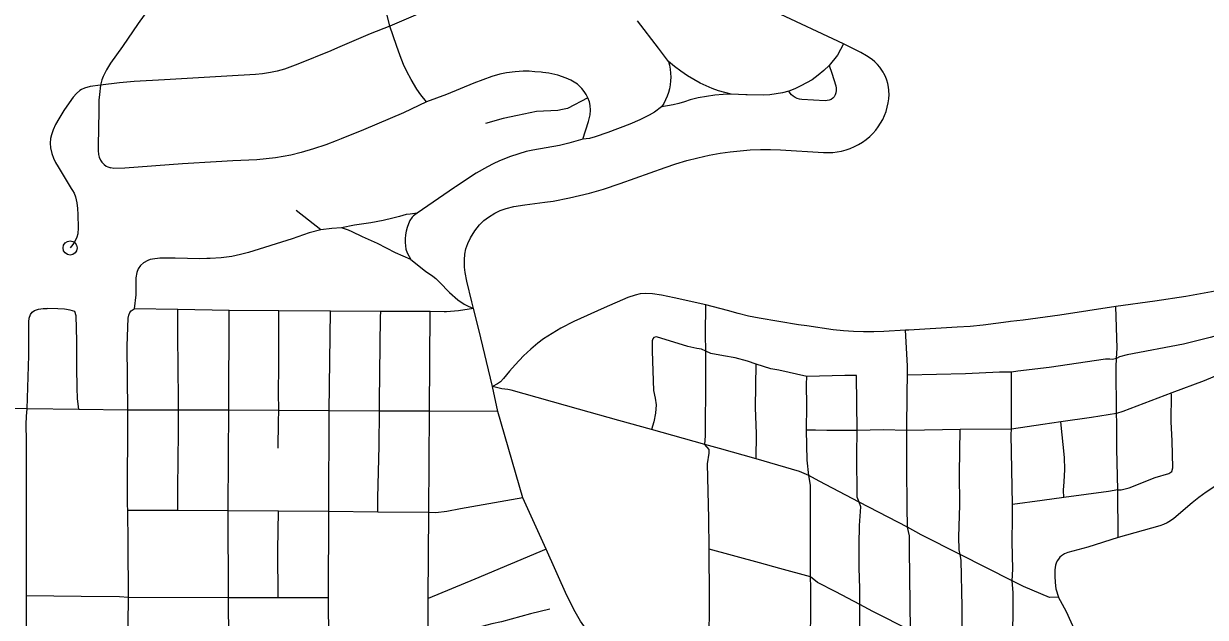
# Model space of a CAD drawing. Extents: x -19 to 366, y -4 to 359.
# Drawn here: x 151.496 to 152.285, y 192.207 to 192.604 of the extents above; entities that cross this region are included whole.
import ezdxf

# ---------------------------------------------------------------- set-up
doc = ezdxf.new("R2010")
doc.units = 0
doc.layers.add('R_Striping', color=7, linetype='Continuous')
doc.layers.add('Sheet Fence', color=7, linetype='Continuous')

msp = doc.modelspace()

# ---------------------------------------------------------------- linework, layer by layer
at = {"layer": 'R_Striping'}
for points in [[(152.0434, 192.59034), (151.99784, 192.61162), (151.97793, 192.62163), (151.96821, 192.62651), (151.9495, 192.6355), (151.94492, 192.63794), (151.94044, 192.64054), (151.93605, 192.64331), (151.93179, 192.64624), (151.92762, 192.64933), (151.92021, 192.65563), (151.91498, 192.66177)], [(151.74059, 192.60194), (151.73874, 192.60937), (151.73795, 192.6142), (151.73731, 192.62065), (151.73601, 192.63726)], [(151.593, 192.6309), (151.5887, 192.62589), (151.58176, 192.61651), (151.57267, 192.60378), (151.56216, 192.58841), (151.55416, 192.5773), (151.55147, 192.57284), (151.54924, 192.56838), (151.54836, 192.5661), (151.54754, 192.56273)], [(151.87078, 192.62349), (151.86225, 192.62582), (151.85605, 192.6272), (151.84987, 192.62807), (151.83849, 192.6293), (151.83476, 192.62942), (151.83299, 192.62948), (151.82579, 192.62926), (151.81873, 192.62862), (151.81295, 192.62782), (151.80697, 192.62668), (151.79865, 192.62468), (151.79177, 192.62274), (151.78517, 192.62059), (151.77169, 192.61535), (151.74059, 192.60194)], [(151.92657, 192.57847), (151.91996, 192.58733), (151.90594, 192.60553)], [(151.74059, 192.60194), (151.72757, 192.59702), (151.70578, 192.58753), (151.70125, 192.58556), (151.67911, 192.57656), (151.67023, 192.5734), (151.66534, 192.57207), (151.66104, 192.5711), (151.65559, 192.57018), (151.65099, 192.56975), (151.63191, 192.56864), (151.5903, 192.56622), (151.56994, 192.56503), (151.56026, 192.56416), (151.54754, 192.56273)], [(151.76501, 192.55141), (151.76131, 192.55607), (151.75854, 192.55997), (151.75478, 192.56633), (151.75191, 192.57179), (151.74984, 192.57638), (151.74753, 192.58229), (151.745, 192.58902), (151.74059, 192.60194)], [(152.0434, 192.59034), (152.03932, 192.58276), (152.03384, 192.57578)], [(152.0737, 192.55937), (152.07347, 192.56134), (152.07297, 192.56372), (152.07231, 192.56606), (152.07142, 192.56833), (152.07036, 192.57051), (152.06986, 192.57133), (152.06911, 192.5726), (152.0677, 192.57458), (152.06611, 192.57642), (152.06437, 192.57813), (152.0625, 192.57969), (152.05878, 192.58222), (152.05492, 192.58454), (152.0434, 192.59034)], [(151.92657, 192.57847), (151.92726, 192.57593), (151.92774, 192.57334), (151.92804, 192.57072), (151.92814, 192.56808), (151.92805, 192.56545), (151.92777, 192.56283), (151.92728, 192.56024), (151.9266, 192.5577), (151.92573, 192.55521), (151.92469, 192.55279), (151.92345, 192.55046), (151.92205, 192.54823)], [(151.96855, 192.55664), (151.96423, 192.55768), (151.95998, 192.55894), (151.95582, 192.56044), (151.95171, 192.56215), (151.94772, 192.56408), (151.93929, 192.56895), (151.93489, 192.57191), (151.93065, 192.57508), (151.92657, 192.57847)], [(152.03384, 192.57578), (152.03027, 192.5724), (152.02653, 192.56922), (152.02259, 192.56628), (152.0188, 192.56409), (152.0149, 192.56208), (152.01093, 192.56024), (152.00689, 192.55857)], [(152.03384, 192.57578), (152.03568, 192.57067), (152.0383, 192.5622), (152.03856, 192.56067), (152.03856, 192.55913), (152.03834, 192.55761), (152.03789, 192.55614), (152.03722, 192.55475), (152.0362, 192.55387), (152.03509, 192.55316), (152.03385, 192.55264), (152.03256, 192.55232), (152.03123, 192.55222), (152.0155, 192.55313), (152.01403, 192.55338), (152.01257, 192.55382), (152.0112, 192.55445), (152.00992, 192.55525), (152.00876, 192.55622), (152.00775, 192.55733), (152.00689, 192.55857)], [(151.87288, 192.55409), (151.87172, 192.55638), (151.87035, 192.55845), (151.8688, 192.56043), (151.86707, 192.56222), (151.8658, 192.56329), (151.86372, 192.56472), (151.86148, 192.56595), (151.85829, 192.5674), (151.85276, 192.56927), (151.84683, 192.57054), (151.84264, 192.57112), (151.84155, 192.57122), (151.83747, 192.57161), (151.83355, 192.57188), (151.82959, 192.57195), (151.82423, 192.57159), (151.81852, 192.57083), (151.81402, 192.5699), (151.80872, 192.5684), (151.79677, 192.56408), (151.77833, 192.55639), (151.76501, 192.55141)], [(151.54754, 192.56273), (151.5407, 192.56164), (151.53673, 192.56054), (151.53484, 192.55974), (151.53367, 192.55907), (151.53139, 192.55705), (151.52933, 192.55451), (151.52501, 192.54865), (151.52311, 192.54563), (151.51963, 192.54009), (151.51756, 192.53629), (151.51591, 192.53279), (151.51471, 192.52957), (151.51409, 192.52711), (151.51388, 192.52396), (151.51421, 192.5208), (151.51511, 192.51694), (151.5162, 192.51388), (151.51754, 192.51095), (151.51917, 192.508), (151.52802, 192.4937), (151.5289, 192.49228), (151.52983, 192.49041), (151.53073, 192.48809), (151.53175, 192.48403), (151.53226, 192.48037), (151.53245, 192.47627), (151.53263, 192.46726), (151.53237, 192.46342), (151.5317, 192.46107), (151.53039, 192.45826), (151.529, 192.45621), (151.52723, 192.45393)], [(151.54754, 192.56273), (151.54673, 192.5564), (151.54649, 192.5527), (151.54644, 192.54558), (151.54593, 192.52216), (151.546, 192.51905), (151.54627, 192.51644), (151.54668, 192.51454), (151.54747, 192.5126), (151.54834, 192.5113), (151.54991, 192.50961), (151.55124, 192.50857), (151.55235, 192.50803), (151.55431, 192.5074)], [(152.00689, 192.55857), (152.00268, 192.55753), (151.99844, 192.55676), (151.99414, 192.55626), (151.98981, 192.55603), (151.9792, 192.55611), (151.97818, 192.55612), (151.96855, 192.55664)], [(152.06101, 192.52837), (152.06306, 192.53031), (152.06493, 192.5325), (152.06666, 192.53482), (152.06822, 192.53725), (152.06959, 192.5398), (152.07079, 192.54243), (152.0718, 192.54514), (152.07262, 192.54792), (152.07322, 192.55075), (152.07363, 192.55361), (152.07383, 192.5565), (152.07376, 192.55893), (152.0737, 192.55937)], [(151.76501, 192.55141), (151.74964, 192.54423), (151.72293, 192.53278), (151.70821, 192.52683), (151.7047, 192.52549), (151.69779, 192.52287), (151.68968, 192.52003), (151.68154, 192.51762), (151.67458, 192.51594), (151.66423, 192.51416), (151.65189, 192.51279), (151.63585, 192.51205), (151.62481, 192.51142), (151.60216, 192.51011), (151.56374, 192.50727), (151.55633, 192.50708), (151.55431, 192.5074)], [(151.87288, 192.55409), (151.85909, 192.5471), (151.85594, 192.5463), (151.85271, 192.5458), (151.83859, 192.54504), (151.82588, 192.54239), (151.81626, 192.54035), (151.80446, 192.53711)], [(151.86936, 192.52658), (151.87327, 192.53846), (151.87397, 192.54113), (151.87426, 192.5428), (151.87447, 192.54598), (151.87426, 192.54915), (151.87381, 192.55141), (151.87288, 192.55409)], [(151.96855, 192.55664), (151.96299, 192.55639), (151.95744, 192.55588), (151.95193, 192.55511), (151.94646, 192.5541), (151.94105, 192.55283), (151.93735, 192.55153), (151.93359, 192.55042), (151.92978, 192.5495), (151.92592, 192.54877), (151.92205, 192.54823)], [(151.92205, 192.54823), (151.91716, 192.54462), (151.91363, 192.54254), (151.90751, 192.53946), (151.90078, 192.53652), (151.88612, 192.53097), (151.87775, 192.52808), (151.8738, 192.52705), (151.86936, 192.52658)], [(151.86936, 192.52658), (151.86016, 192.52397), (151.85379, 192.52236), (151.83614, 192.51928), (151.83165, 192.51831), (151.82109, 192.51502), (151.8139, 192.51218), (151.80961, 192.51009), (151.80576, 192.5082), (151.79819, 192.50382), (151.78449, 192.49469), (151.78382, 192.49422), (151.75877, 192.47711)], [(151.79651, 192.41348), (151.79538, 192.418), (151.79194, 192.43173), (151.79079, 192.43756), (151.79052, 192.44112), (151.79047, 192.44605), (151.79076, 192.44974), (151.79144, 192.4533), (151.7927, 192.45695), (151.79449, 192.46062), (151.7974, 192.4653), (151.8004, 192.46938), (151.8033, 192.47216), (151.80657, 192.47458), (151.81078, 192.47722), (151.81437, 192.47897), (151.81827, 192.48034), (151.82349, 192.48157), (151.83072, 192.48278), (151.84403, 192.4844), (151.84969, 192.48528), (151.86054, 192.48749), (151.87397, 192.49057), (151.88332, 192.49329), (151.89432, 192.4969), (151.92428, 192.50776), (151.93153, 192.51013), (151.93885, 192.51227), (151.94623, 192.51418), (151.95367, 192.51586), (151.96116, 192.51729), (151.96781, 192.5182), (151.97451, 192.51888), (151.9812, 192.51935), (151.98792, 192.5196), (151.99465, 192.51963), (152.00135, 192.51943), (152.03014, 192.51763), (152.03317, 192.51757), (152.0362, 192.51772), (152.03919, 192.51808), (152.04216, 192.51866), (152.0451, 192.51945), (152.04796, 192.52043), (152.05074, 192.52162), (152.05345, 192.523), (152.05603, 192.52457), (152.05851, 192.52632), (152.06101, 192.52837)], [(151.69457, 192.46597), (151.678, 192.4789)], [(151.75877, 192.47711), (151.75415, 192.47654), (151.75162, 192.47623), (151.74709, 192.47498), (151.74265, 192.47375), (151.73609, 192.47234), (151.72784, 192.47076), (151.71698, 192.46906), (151.70838, 192.46732)], [(151.75877, 192.47711), (151.75651, 192.47532), (151.75563, 192.47447), (151.75404, 192.47218), (151.75304, 192.46993), (151.75226, 192.4676), (151.75162, 192.46517), (151.75118, 192.46264), (151.75092, 192.46009), (151.75088, 192.45768), (151.75099, 192.45532), (151.75137, 192.45301), (151.7522, 192.45064), (151.75463, 192.44621)], [(151.69457, 192.46597), (151.68681, 192.4641), (151.67535, 192.46003), (151.64639, 192.45099), (151.64095, 192.4495), (151.63518, 192.44832), (151.6281, 192.44736), (151.62077, 192.44692), (151.61855, 192.44678), (151.61379, 192.44674), (151.59744, 192.44718), (151.58714, 192.44703), (151.58216, 192.44655), (151.58056, 192.44614), (151.57899, 192.44554), (151.57619, 192.44399), (151.57421, 192.44227), (151.57271, 192.44001), (151.57172, 192.43755), (151.57111, 192.43402), (151.57098, 192.42986), (151.57101, 192.42264), (151.57006, 192.41324)], [(151.70838, 192.46732), (151.70188, 192.46685), (151.69457, 192.46597)], [(151.75463, 192.44621), (151.74448, 192.45073), (151.73231, 192.45696), (151.72237, 192.46134), (151.71547, 192.4648), (151.71307, 192.46577), (151.70838, 192.46732)], [(151.75463, 192.44621), (151.76441, 192.43838), (151.76929, 192.43508), (151.77126, 192.43355), (151.77386, 192.43105), (151.78054, 192.42408), (151.78606, 192.41924), (151.79012, 192.41642), (151.79284, 192.41506), (151.79651, 192.41348)], [(151.95161, 192.41594), (151.93037, 192.42071), (151.92189, 192.42233), (151.91585, 192.42324), (151.91098, 192.42349), (151.90779, 192.42328), (151.90429, 192.42242), (151.89955, 192.42082), (151.88361, 192.41397), (151.86344, 192.40473), (151.85486, 192.40032), (151.84601, 192.39513), (151.84323, 192.39321), (151.83948, 192.39028), (151.83477, 192.38629), (151.82988, 192.38179), (151.82428, 192.37585), (151.82048, 192.37161), (151.81657, 192.36682), (151.81446, 192.36462), (151.81244, 192.3632), (151.80918, 192.36145)], [(152.29158, 192.425), (152.272, 192.42153), (152.25116, 192.41843), (152.22512, 192.41478)], [(151.9515, 192.38499), (151.95142, 192.39623), (151.95161, 192.41594)], [(152.08473, 192.39895), (152.07038, 192.3981), (152.06361, 192.39789), (152.05683, 192.3979), (152.05008, 192.39811), (152.04332, 192.39855), (152.03657, 192.39919), (152.01885, 192.40186), (152.0134, 192.40268), (151.98719, 192.40703), (151.98007, 192.40845), (151.97303, 192.41017), (151.96605, 192.4122), (151.95161, 192.41594)], [(151.49856, 192.34651), (151.49961, 192.38207), (151.49971, 192.40464), (151.49997, 192.40705), (151.50082, 192.40956), (151.50193, 192.4111), (151.50339, 192.41215), (151.50616, 192.41304), (151.50928, 192.41347), (151.51184, 192.41344)], [(151.53032, 192.41144), (151.52723, 192.41247), (151.5234, 192.41307), (151.51908, 192.41334), (151.51184, 192.41344)], [(151.53294, 192.34607), (151.53206, 192.35332), (151.53182, 192.36061), (151.5316, 192.37409), (151.53166, 192.39185), (151.53123, 192.40867), (151.53032, 192.41144)], [(151.56585, 192.34566), (151.56537, 192.38863), (151.56598, 192.40702), (151.56636, 192.40916), (151.56717, 192.41086), (151.56801, 192.41192), (151.57006, 192.41324)], [(151.5992, 192.41278), (151.57006, 192.41324)], [(151.59946, 192.34564), (151.59952, 192.35284), (151.59901, 192.39538), (151.5992, 192.41278)], [(151.63332, 192.41223), (151.5992, 192.41278)], [(151.63321, 192.34562), (151.63332, 192.41223)], [(151.66663, 192.41197), (151.63332, 192.41223)], [(151.66642, 192.34541), (151.6663, 192.35732), (151.66658, 192.37485), (151.66663, 192.41197)], [(151.70098, 192.41169), (151.66663, 192.41197)], [(151.70008, 192.3452), (151.70098, 192.41169)], [(151.73466, 192.41159), (151.70098, 192.41169)], [(151.73369, 192.34504), (151.73366, 192.35144), (151.7344, 192.40767), (151.73466, 192.41159)], [(151.76749, 192.41149), (151.73466, 192.41159)], [(151.76718, 192.34488), (151.76749, 192.41149)], [(151.79651, 192.41348), (151.78637, 192.41205), (151.77838, 192.41138), (151.77694, 192.41128), (151.76749, 192.41149)], [(151.80918, 192.36145), (151.80008, 192.39949), (151.79651, 192.41348)], [(152.22512, 192.41478), (152.18785, 192.40913), (152.1633, 192.40563), (152.15494, 192.40477), (152.15362, 192.40464), (152.14508, 192.40341), (152.13654, 192.40239), (152.12796, 192.40159), (152.11936, 192.401), (152.08711, 192.39909), (152.08473, 192.39895)], [(152.22573, 192.38009), (152.226, 192.38701), (152.22512, 192.41478)], [(151.9515, 192.38499), (151.94869, 192.38626), (151.94547, 192.3868), (151.93954, 192.3882), (151.91867, 192.39469), (151.9169, 192.39424), (151.91606, 192.3932), (151.91581, 192.39199), (151.91578, 192.38501), (151.91657, 192.35876), (151.91776, 192.35359), (151.91849, 192.34914), (151.91783, 192.34354), (151.91681, 192.33793), (151.91521, 192.3328)], [(152.08619, 192.37529), (152.08473, 192.39895)], [(152.29674, 192.39657), (152.28813, 192.39404), (152.27026, 192.38962), (152.23284, 192.3825), (152.22764, 192.38127), (152.22573, 192.38009)], [(151.95092, 192.32261), (151.95141, 192.32858), (151.95163, 192.36719), (151.9515, 192.38499)], [(151.9852, 192.37625), (151.97943, 192.37836), (151.97108, 192.38048), (151.96334, 192.38182), (151.95486, 192.38353), (151.9515, 192.38499)], [(151.98522, 192.31309), (151.98546, 192.3297), (151.98476, 192.34745), (151.9852, 192.37625)], [(152.019, 192.36808), (152.00033, 192.37226), (151.99495, 192.37328), (151.9852, 192.37625)], [(152.22573, 192.38009), (152.22291, 192.37946), (152.22125, 192.37973), (152.2184, 192.37972), (152.18072, 192.37413), (152.15986, 192.37173), (152.15564, 192.37109)], [(152.22565, 192.34347), (152.22552, 192.37464), (152.22573, 192.38009)], [(152.0188, 192.33215), (152.01894, 192.34873), (152.01872, 192.36265), (152.019, 192.36808)], [(152.05202, 192.36886), (152.04435, 192.36883), (152.019, 192.36808)], [(152.05246, 192.33208), (152.05202, 192.36886)], [(152.08573, 192.33208), (152.08588, 192.3572), (152.08617, 192.369)], [(152.08617, 192.369), (152.08619, 192.37529)], [(152.15564, 192.37109), (152.14757, 192.37095), (152.12491, 192.36993), (152.08617, 192.369)], [(152.15555, 192.33293), (152.15546, 192.36373), (152.15564, 192.37109)], [(152.29997, 192.37185), (152.28404, 192.36516), (152.26256, 192.3572)], [(151.8128, 192.34465), (151.80918, 192.36145)], [(151.91521, 192.3328), (151.89348, 192.33879), (151.86654, 192.34621), (151.82169, 192.35887), (151.81932, 192.35943), (151.81543, 192.35993), (151.80918, 192.36145)], [(152.26256, 192.3572), (152.22977, 192.34481), (152.22565, 192.34347)], [(152.22656, 192.29239), (152.22869, 192.29232), (152.23412, 192.2937), (152.25149, 192.30066), (152.26055, 192.30333), (152.26252, 192.30471), (152.26314, 192.30701), (152.26278, 192.32518), (152.26205, 192.33771), (152.26232, 192.3566)], [(151.49856, 192.34651), (151.41884, 192.34732)], [(151.49807, 192.25761), (151.49801, 192.28096), (151.498, 192.28608), (151.49813, 192.32517), (151.4979, 192.33612), (151.49807, 192.34165), (151.49856, 192.34651)], [(151.53294, 192.34607), (151.49856, 192.34651)], [(151.56585, 192.34566), (151.53294, 192.34607)], [(151.56558, 192.28258), (151.56585, 192.34566)], [(151.59946, 192.34564), (151.56585, 192.34566)], [(151.59921, 192.27852), (151.59916, 192.29363), (151.59947, 192.33103), (151.59946, 192.34564)], [(151.63321, 192.34562), (151.59946, 192.34564)], [(151.63268, 192.27836), (151.63286, 192.31536), (151.63321, 192.34562)], [(151.66642, 192.34541), (151.63321, 192.34562)], [(151.66615, 192.3203), (151.66626, 192.33787), (151.66642, 192.34541)], [(151.70008, 192.3452), (151.66642, 192.34541)], [(151.69989, 192.2779), (151.70008, 192.3452)], [(151.73369, 192.34504), (151.70008, 192.3452)], [(151.73265, 192.27761), (151.73258, 192.28704), (151.73358, 192.32181), (151.73369, 192.34504)], [(151.76718, 192.34488), (151.73369, 192.34504)], [(151.76667, 192.27731), (151.76718, 192.34488)], [(151.8128, 192.34465), (151.76718, 192.34488)], [(151.82949, 192.28712), (151.8128, 192.34465)], [(152.1884, 192.33772), (152.17639, 192.3361), (152.15555, 192.33293)], [(152.22565, 192.34347), (152.20884, 192.34068), (152.1884, 192.33772)], [(152.19045, 192.28728), (152.19031, 192.29209), (152.19073, 192.29767), (152.19107, 192.30603), (152.19084, 192.31395), (152.1884, 192.33772)], [(152.22656, 192.29239), (152.22591, 192.3197), (152.22583, 192.33719), (152.22565, 192.34347)], [(151.95092, 192.32261), (151.91521, 192.3328)], [(152.05246, 192.33208), (152.03221, 192.33202), (152.02469, 192.33235), (152.0188, 192.33215)], [(152.02032, 192.30206), (152.01916, 192.3122), (152.0188, 192.33215)], [(152.05387, 192.28408), (152.05263, 192.28756), (152.05237, 192.31603), (152.05246, 192.33208)], [(152.08573, 192.33208), (152.06985, 192.33248), (152.05246, 192.33208)], [(152.08615, 192.26749), (152.08581, 192.28105), (152.08566, 192.3074), (152.08573, 192.33208)], [(152.12124, 192.33276), (152.08573, 192.33208)], [(152.1213, 192.24921), (152.12071, 192.25231), (152.12045, 192.26103), (152.121, 192.2821), (152.12095, 192.30359), (152.12124, 192.33276)], [(152.15555, 192.33293), (152.12124, 192.33276)], [(152.15618, 192.2827), (152.15542, 192.32927), (152.15555, 192.33293)], [(151.95374, 192.25287), (151.95351, 192.27322), (151.95273, 192.30983), (151.95375, 192.31692), (151.95367, 192.31936), (151.95092, 192.32261)], [(151.98522, 192.31309), (151.96071, 192.32), (151.95092, 192.32261)], [(152.02032, 192.30206), (152.01394, 192.30475), (151.98522, 192.31309)], [(152.31181, 192.30781), (152.29721, 192.29854), (152.28539, 192.29075), (152.28064, 192.2873), (152.27603, 192.28365), (152.26393, 192.27328), (152.26173, 192.27179), (152.25942, 192.27048), (152.25702, 192.26935), (152.25454, 192.26843), (152.22678, 192.26056)], [(152.02142, 192.23441), (152.02139, 192.29552), (152.02032, 192.30206)], [(152.05387, 192.28408), (152.02708, 192.29827), (152.02032, 192.30206)], [(152.22656, 192.29239), (152.22022, 192.29131), (152.19045, 192.28728)], [(152.22678, 192.26056), (152.22656, 192.29239)], [(151.5657, 192.27868), (151.56558, 192.28258)], [(151.82949, 192.28712), (151.7877, 192.27968), (151.77861, 192.27793), (151.77134, 192.27707), (151.76667, 192.27731)], [(151.8449, 192.25278), (151.82949, 192.28712)], [(152.05428, 192.21577), (152.05422, 192.22645), (152.0538, 192.2404), (152.05393, 192.25594), (152.05414, 192.2687), (152.05495, 192.28112), (152.05387, 192.28408)], [(152.08615, 192.26749), (152.05387, 192.28408)], [(152.15609, 192.23167), (152.15652, 192.23938), (152.1561, 192.25769), (152.1563, 192.27377), (152.15618, 192.2827)], [(152.19045, 192.28728), (152.17595, 192.28523), (152.15618, 192.2827)], [(151.56586, 192.25669), (151.5657, 192.27868)], [(151.59921, 192.27852), (151.5657, 192.27868)], [(151.63268, 192.27836), (151.59921, 192.27852)], [(151.63293, 192.22038), (151.63268, 192.27836)], [(151.6662, 192.27813), (151.63268, 192.27836)], [(151.66601, 192.22035), (151.66592, 192.25202), (151.6662, 192.27813)], [(151.69989, 192.2779), (151.6662, 192.27813)], [(151.69957, 192.22033), (151.69989, 192.2779)], [(151.73265, 192.27761), (151.69989, 192.2779)], [(151.76667, 192.27731), (151.73265, 192.27761)], [(151.76628, 192.2199), (151.76667, 192.27731)], [(152.08803, 192.19838), (152.08736, 192.25248), (152.08748, 192.26168), (152.08615, 192.26749)], [(152.1213, 192.24921), (152.09525, 192.26242), (152.08615, 192.26749)], [(151.49817, 192.2217), (151.49807, 192.25761)], [(152.22678, 192.26056), (152.20643, 192.25421), (152.19314, 192.25054), (152.19101, 192.2496), (152.18901, 192.24838), (152.18788, 192.24735), (152.1869, 192.24619), (152.18606, 192.24492), (152.18539, 192.24354), (152.18491, 192.2421), (152.1846, 192.2406), (152.18448, 192.23908), (152.18449, 192.23478), (152.18474, 192.23048), (152.18522, 192.22621), (152.18695, 192.22071)], [(151.56614, 192.22042), (151.56586, 192.25669)], [(151.8449, 192.25278), (151.7974, 192.23273), (151.76628, 192.2199)], [(151.88526, 192.18599), (151.8802, 192.19046), (151.8785, 192.19209), (151.87682, 192.19351), (151.87241, 192.19835), (151.87002, 192.20149), (151.86782, 192.20475), (151.86432, 192.21085), (151.8588, 192.22194), (151.8449, 192.25278)], [(151.9538, 192.18846), (151.95406, 192.22009), (151.95374, 192.25287)], [(152.02142, 192.23441), (152.001, 192.23987), (151.98725, 192.24365), (151.95374, 192.25287)], [(152.12287, 192.18017), (152.12262, 192.1932), (152.12272, 192.21436), (152.12188, 192.24554), (152.1213, 192.24921)], [(152.15609, 192.23167), (152.1213, 192.24921)], [(152.02177, 192.17095), (152.02147, 192.17786), (152.02161, 192.22711), (152.02142, 192.23441)], [(152.05428, 192.21577), (152.03823, 192.22428), (152.02601, 192.23048), (152.02142, 192.23441)], [(152.15673, 192.16281), (152.15642, 192.18501), (152.15671, 192.22381), (152.15609, 192.23167)], [(152.18695, 192.22071), (152.18087, 192.22044), (152.16347, 192.22797), (152.15609, 192.23167)], [(151.49903, 192.16534), (151.49799, 192.16853), (151.49779, 192.1728), (151.49817, 192.2217)], [(151.56614, 192.22042), (151.5602, 192.22098), (151.53466, 192.22127), (151.49817, 192.2217)], [(151.56626, 192.16262), (151.56585, 192.18558), (151.56614, 192.22042)], [(151.63293, 192.22038), (151.56614, 192.22042)], [(151.63344, 192.16269), (151.63293, 192.22038)], [(151.66601, 192.22035), (151.63293, 192.22038)], [(151.69957, 192.22033), (151.66601, 192.22035)], [(151.70023, 192.16282), (151.69957, 192.22033)], [(151.76611, 192.18991), (151.76628, 192.2199)], [(152.22315, 192.13066), (152.22325, 192.13855), (152.2231, 192.14123), (152.22269, 192.14388), (152.22191, 192.14695), (152.22121, 192.14902), (152.22014, 192.15148), (152.21884, 192.15383), (152.20472, 192.18326), (152.19224, 192.21087), (152.18695, 192.22071)], [(151.84752, 192.21274), (151.83461, 192.2096), (151.81523, 192.20427), (151.8088, 192.2029), (151.79543, 192.19933), (151.76611, 192.18991)], [(152.05465, 192.15356), (152.05428, 192.21577)], [(152.08803, 192.19838), (152.06309, 192.21109), (152.05428, 192.21577)]]:
    msp.add_lwpolyline(points, dxfattribs=at)
msp.add_circle((151.52723, 192.45393), 0.00473, dxfattribs=at)
at = {"layer": 'Sheet Fence'}
for points in [[(156.50946, 189.3937), (156.44759, 191.65634), (156.2114, 200.27623), (155.97446, 208.89626), (155.73678, 217.51643), (155.49836, 226.13674), (155.2592, 234.75719), (155.01929, 243.37778), (154.77865, 251.9985), (154.53727, 260.61937), (154.29515, 269.24038), (154.0523, 277.86152), (153.80871, 286.48281), (153.56438, 295.10424), (153.31933, 303.72581), (153.07354, 312.34752), (152.82702, 320.96938), (152.57978, 329.59137), (152.3318, 338.21351), (152.0831, 346.83579)], [(154.11585, 1.87092), (153.9063, 10.48743), (153.69602, 19.10409), (153.48501, 27.72087), (153.27327, 36.3378), (153.0608, 44.95486), (152.84759, 53.57206), (152.63366, 62.1894), (152.419, 70.80688), (152.20362, 79.42449), (151.98751, 88.04225), (151.77068, 96.66014), (151.55312, 105.27817), (151.33484, 113.89634), (151.11584, 122.51465), (150.89612, 131.13311), (150.67568, 139.7517), (150.45452, 148.37043), (150.23264, 156.98931), (150.01005, 165.60832), (149.78674, 174.22748), (149.56272, 182.84677), (149.33799, 191.46621), (149.11254, 200.0858), (148.88638, 208.70552), (148.65952, 217.32539), (148.43194, 225.9454), (148.20366, 234.56555), (147.97466, 243.18584), (147.74497, 251.80628), (147.51457, 260.42687), (147.28346, 269.04759), (147.05165, 277.66846), (146.81914, 286.28948), (146.58593, 294.91064), (146.35202, 303.53194), (146.11742, 312.15339), (145.88211, 320.77499), (145.64611, 329.39673), (145.40941, 338.01861), (145.17202, 346.64065)], [(0, 189.51617), (7.11214, 189.52059), (14.22427, 189.53386), (21.33637, 189.55597), (28.44845, 189.58693), (35.56048, 189.62672), (42.67245, 189.67537), (49.78436, 189.73285), (56.89619, 189.79918), (64.00793, 189.87436), (71.11958, 189.95838), (78.23111, 190.05124), (85.34253, 190.15294), (92.45381, 190.26349), (99.56495, 190.38288), (106.67593, 190.51112), (113.78675, 190.6482), (120.89739, 190.79412), (128.00785, 190.94888), (135.11811, 191.11248), (142.22816, 191.28493), (149.33799, 191.46621), (156.44759, 191.65634), (163.55694, 191.85531), (170.66605, 192.06312), (177.77489, 192.27977), (184.88345, 192.50526), (191.99173, 192.73959), (199.09971, 192.98276), (206.20739, 193.23477), (213.31474, 193.49561), (220.42177, 193.7653), (227.52845, 194.04382), (234.63479, 194.33118), (241.74076, 194.62738), (248.84635, 194.93241), (255.95157, 195.24628), (263.05638, 195.56898), (270.16079, 195.90052), (277.26478, 196.24089), (284.36834, 196.5901), (291.47147, 196.94814), (298.57414, 197.31501), (305.67635, 197.69072), (312.77809, 198.07525), (319.87934, 198.46862), (326.9801, 198.87082), (334.08035, 199.28185), (341.18009, 199.7017)]]:
    msp.add_spline(points, degree=3, dxfattribs=at)

doc.saveas('drawing.dxf')
